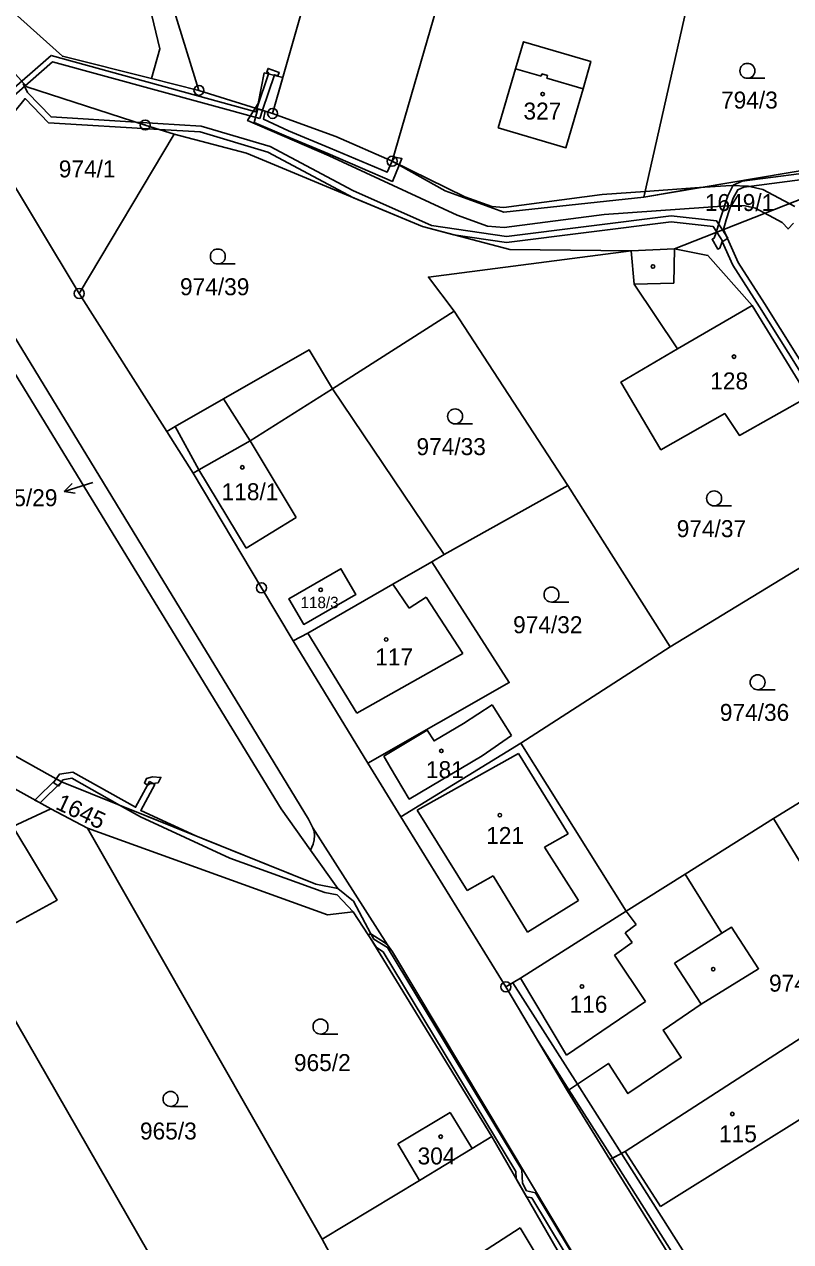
# Model space of a CAD drawing. Extents: x -680203 to -673936, y -1102717 to -1093650.
# Drawn here: x -676925.8 to -676849, y -1100759.5 to -1100637.5 of the extents above; entities that cross this region are included whole.
import ezdxf

# ---------------------------------------------------------------- set-up
doc = ezdxf.new("R2010")
doc.units = 0
for name, color, linetype in [('_Ideová část', 7, 'Continuous'), ('SOxx02xx_Koleje_param další_Popis10', 7, 'Continuous'), ('SOxx02xx_Staničení_Popis10', 7, 'Continuous'), ('SOxxxxxx_Koleje_hlavní_body_Popis10', 7, 'Continuous'), ('SOxxxxxx_Koleje_LN_parametry_Popis10', 7, 'Continuous'), ('SOxxxxxx_Koleje_param další_Popis10', 7, 'Continuous'), ('SOxxxxxx_Osa_bod_P', 7, 'Continuous'), ('SOxxxxxx_Staničení_Popis10', 7, 'Continuous'), ('x_prac', 7, 'Continuous')]:
    doc.layers.add(name, color=color, linetype=linetype)

msp = doc.modelspace()

# ---------------------------------------------------------------- linework, layer by layer
at = {"layer": '_Ideová část'}
msp.add_circle((-676417.7, -1099401.52), 1287.12, dxfattribs=at)
at = {"layer": 'SOxx02xx_Koleje_param další_Popis10'}
for centre, radius in [((-676908.29, -1100644.11), 0.5), ((-676908.29, -1100644.11), 0.0303), ((-676900.91, -1100646.42), 0.5), ((-676900.91, -1100646.42), 0.0303), ((-676913.68, -1100647.58), 0.5), ((-676913.68, -1100647.58), 0.0303), ((-676888.93, -1100651.21), 0.5), ((-676888.93, -1100651.21), 0.0303), ((-676920.29, -1100664.47), 0.5), ((-676920.29, -1100664.47), 0.0303), ((-676902.03, -1100693.97), 0.5), ((-676902.03, -1100693.97), 0.0303), ((-676877.53, -1100733.97), 0.5), ((-676877.53, -1100733.97), 0.0303)]:
    msp.add_circle(centre, radius, dxfattribs=at)
at = {"layer": 'SOxx02xx_Staničení_Popis10'}
for p, q in [((-676918.92, -1100683.42), (-676921.79, -1100684.3)), ((-676921.79, -1100684.3), (-676920.98, -1100683.53)), ((-676921.79, -1100684.3), (-676920.69, -1100684.48))]:
    msp.add_line(p, q, dxfattribs=at)
at = {"layer": 'SOxxxxxx_Koleje_hlavní_body_Popis10'}
for p, q in [((-676853.33, -1100642.9), (-676851.58, -1100642.9)), ((-676906.4, -1100661.51), (-676904.65, -1100661.51)), ((-676882.62, -1100677.54), (-676880.87, -1100677.54)), ((-676856.66, -1100685.76), (-676854.91, -1100685.76)), ((-676872.96, -1100695.4), (-676871.21, -1100695.4)), ((-676852.3, -1100704.19), (-676850.55, -1100704.19)), ((-676896.11, -1100738.7), (-676894.36, -1100738.7)), ((-676911.14, -1100745.96), (-676909.39, -1100745.96))]:
    msp.add_line(p, q, dxfattribs=at)
for centre in [(-676853.33, -1100642.15), (-676906.4, -1100660.76), (-676882.62, -1100676.79), (-676856.66, -1100685.01), (-676872.96, -1100694.65), (-676852.3, -1100703.44), (-676896.11, -1100737.95), (-676911.14, -1100745.21)]:
    msp.add_circle(centre, 0.75, dxfattribs=at)
at = {"layer": 'SOxxxxxx_Koleje_LN_parametry_Popis10'}
for points in [[(-676902.2, -1100646.93), (-676901.92, -1100646.1), (-676902.49, -1100645.93), (-676902.6, -1100646.26), (-676923.11, -1100640.6), (-676927.89, -1100644.78), (-676928.87, -1100644.91), (-676928.79, -1100645.51), (-676927.63, -1100645.36), (-676922.96, -1100641.26)], [(-676901.28, -1100642.35), (-676902.49, -1100645.93), (-676901.92, -1100646.1), (-676900.72, -1100642.55), (-676900.39, -1100642.65), (-676900.26, -1100642.3), (-676901.37, -1100641.9), (-676901.5, -1100642.25)], [(-676902.65, -1100645.88), (-676900.91, -1100646.42), (-676899.89, -1100642.83), (-676901.75, -1100642.36), (-676902.36, -1100645.41)], [(-676901.67, -1100646.18), (-676902.4, -1100645.95), (-676902.75, -1100647.34), (-676899.56, -1100648.71), (-676895.38, -1100650.45), (-676888.91, -1100653.24), (-676888.22, -1100651.61), (-676888.93, -1100651.21), (-676889.44, -1100652.32), (-676895.14, -1100649.89), (-676899.32, -1100648.15), (-676901.83, -1100646.99)], [(-676888.93, -1100651.21), (-676888.22, -1100651.61), (-676887.95, -1100650.95), (-676888.65, -1100650.81)], [(-676888.93, -1100651.21), (-676883.63, -1100654.18), (-676877.73, -1100656.31), (-676863.69, -1100654.8), (-676863.56, -1100654.25), (-676867.89, -1100654.55), (-676877.75, -1100655.84), (-676878.95, -1100655.75), (-676881.64, -1100654.77)], [(-676863.56, -1100654.25), (-676863.69, -1100654.8), (-676858.13, -1100653.86)], [(-676884.95, -1100691.35), (-676883.7, -1100690.63), (-676894.9, -1100674.02), (-676903.15, -1100679.25), (-676908.3, -1100682.15), (-676908.88, -1100682.47), (-676902.03, -1100693.97), (-676898.86, -1100699.29), (-676897.37, -1100698.5), (-676888.86, -1100693.61)], [(-676894.06, -1100692.06), (-676892.58, -1100694.65), (-676897.78, -1100697.64), (-676899.28, -1100695.06)], [(-676921.03, -1100713.06), (-676916.26, -1100715.75), (-676908.61, -1100718.83), (-676914.13, -1100716.28), (-676912.71, -1100713.69), (-676913.24, -1100713.4), (-676914.64, -1100715.97), (-676920.93, -1100712.44), (-676922.27, -1100712.66), (-676922.6, -1100713.11), (-676922.06, -1100713.41), (-676921.93, -1100713.22)], [(-676924.2, -1100715.54), (-676922.06, -1100713.41), (-676922.57, -1100713.12), (-676924.75, -1100715.24)], [(-676922.38, -1100713.84), (-676922.06, -1100713.41), (-676922.6, -1100713.11), (-676922.87, -1100713.49)], [(-676912.37, -1100713.51), (-676912.11, -1100712.97), (-676912.96, -1100712.91), (-676913.56, -1100713.09), (-676913.75, -1100713.54), (-676913.43, -1100713.74), (-676913.2, -1100713.61)], [(-676877.53, -1100733.97), (-676874.36, -1100739.31), (-676871.21, -1100744.28), (-676866.86, -1100751.14), (-676865.96, -1100750.68), (-676870.37, -1100743.73), (-676876.83, -1100733.55)], [(-676866.86, -1100751.14), (-676856.75, -1100767.08), (-676856.53, -1100767.53), (-676855.68, -1100767), (-676855.87, -1100766.6), (-676865.96, -1100750.68)]]:
    msp.add_lwpolyline(points, close=True, dxfattribs=at)
for points in [[(-676927.77, -1100647.48), (-676925.72, -1100644.93), (-676923.37, -1100647.35), (-676912.26, -1100648.03), (-676908.16, -1100648.28), (-676901.39, -1100650.3), (-676892.79, -1100654.87), (-676885.88, -1100657.76), (-676882.75, -1100658.58), (-676877.47, -1100659.36), (-676860.97, -1100657.29), (-676856.75, -1100657.76), (-676856.39, -1100658.32), (-676855.79, -1100659.25), (-676855.29, -1100658.93), (-676855.82, -1100658.1), (-676856.41, -1100657.2), (-676860.97, -1100656.69), (-676877.47, -1100658.76), (-676884.98, -1100657.65), (-676892.87, -1100654.15), (-676901.17, -1100649.74), (-676908.06, -1100647.68), (-676914.59, -1100647.29), (-676923.11, -1100646.77), (-676925.48, -1100644.32), (-676925.92, -1100643.43)], [(-676848.59, -1100655.76), (-676851.78, -1100654.05), (-676853.24, -1100653.7), (-676854.94, -1100653.64), (-676858.13, -1100653.86), (-676863.69, -1100654.8), (-676877.73, -1100656.31), (-676883.63, -1100654.18), (-676888.93, -1100651.21), (-676894.58, -1100648.72), (-676900.91, -1100646.42), (-676902.65, -1100645.88), (-676903.41, -1100647.13), (-676895.23, -1100650.66), (-676882.4, -1100656.63), (-676879.37, -1100657.73), (-676877.69, -1100657.85), (-676867.69, -1100656.55), (-676854.9, -1100655.64), (-676853.54, -1100655.69), (-676852.5, -1100655.93), (-676849.83, -1100657.36), (-676849.25, -1100658), (-676848.71, -1100657.41)], [(-676840, -1100685.12), (-676844.7, -1100677.69), (-676845.51, -1100675.87), (-676846.74, -1100673.24), (-676851.62, -1100665.47), (-676854.26, -1100661.35), (-676855.73, -1100658.06), (-676855.44, -1100657.1), (-676854.74, -1100654.91), (-676854.3, -1100654.08), (-676853.68, -1100653.8), (-676844.99, -1100652.66), (-676840.58, -1100652.32), (-676834.39, -1100651.36), (-676826.42, -1100649.92), (-676821.83, -1100648.81), (-676817.88, -1100648.04), (-676815.34, -1100647.59), (-676811.96, -1100647.06), (-676808.05, -1100646.64), (-676802.19, -1100646.4), (-676799.24, -1100646.49), (-676797.8, -1100646.53), (-676787.65, -1100646.99)], [(-676845.05, -1100652.06), (-676853.84, -1100653.22), (-676854.74, -1100653.62), (-676855.3, -1100654.67), (-676856.02, -1100656.92), (-676856.45, -1100658.35), (-676856.67, -1100658.92), (-676856.87, -1100659.03), (-676856.3, -1100660.02), (-676856.1, -1100659.91), (-676855.84, -1100659.26), (-676854.78, -1100661.63), (-676852.12, -1100665.79), (-676847.26, -1100673.52)], [(-676867.49, -1100766.33), (-676874.56, -1100754.61), (-676875.46, -1100754.4), (-676875.88, -1100753.66), (-676875.92, -1100752.31), (-676889.38, -1100730.02), (-676890.78, -1100729.18), (-676891.07, -1100728.65), (-676892.81, -1100725.37), (-676894.36, -1100724.12), (-676896.57, -1100723.68), (-676908.61, -1100718.83), (-676916.26, -1100715.75), (-676914.14, -1100716.94), (-676905.21, -1100721.06), (-676895.68, -1100724.5), (-676894.45, -1100724.73), (-676892.84, -1100726.45), (-676891.32, -1100728.74), (-676891.12, -1100729.04), (-676890.51, -1100730.04), (-676889.82, -1100730.46), (-676876.52, -1100752.49), (-676876.5, -1100753.21), (-676875.46, -1100755.01), (-676874.94, -1100755.13), (-676868.16, -1100766.37)]]:
    msp.add_lwpolyline(points, dxfattribs=at)
at = {"layer": 'SOxxxxxx_Koleje_param další_Popis10'}
for centre in [(-676873.85, -1100644.48), (-676862.79, -1100661.76), (-676854.67, -1100670.8), (-676903.95, -1100681.9), (-676896.09, -1100694.17), (-676889.53, -1100699.15), (-676884, -1100710.32), (-676878.14, -1100716.76), (-676856.75, -1100732.19), (-676869.91, -1100733.93), (-676854.84, -1100746.72), (-676884.06, -1100748.98)]:
    msp.add_circle(centre, 0.175, dxfattribs=at)
at = {"layer": 'SOxxxxxx_Staničení_Popis10'}
for p, q in [((-676876.58, -1100641.95), (-676874.01, -1100642.7)), ((-676874.01, -1100642.7), (-676873.94, -1100642.45)), ((-676873.94, -1100642.45), (-676873.36, -1100642.61)), ((-676873.36, -1100642.61), (-676873.43, -1100642.87)), ((-676873.43, -1100642.87), (-676869.78, -1100643.94)), ((-676860.69, -1100663.43), (-676860.65, -1100660)), ((-676864.68, -1100663.55), (-676860.69, -1100663.43)), ((-676860.33, -1100670.01), (-676852.86, -1100665.67)), ((-676903.15, -1100679.25), (-676905.83, -1100675.04)), ((-676910.68, -1100677.79), (-676908.3, -1100682.15)), ((-676903.15, -1100679.25), (-676898.54, -1100686.93)), ((-676903.55, -1100690.01), (-676908.3, -1100682.15)), ((-676898.54, -1100686.93), (-676903.55, -1100690.01)), ((-676887.23, -1100696), (-676888.86, -1100693.61)), ((-676885.52, -1100694.92), (-676887.23, -1100696)), ((-676881.84, -1100700.57), (-676885.52, -1100694.92)), ((-676897.37, -1100698.5), (-676892.47, -1100706.53)), ((-676892.47, -1100706.53), (-676881.84, -1100700.57)), ((-676886.42, -1100716.25), (-676876.28, -1100710.58)), ((-676876.28, -1100710.58), (-676871.3, -1100718.64)), ((-676881.4, -1100724.3), (-676886.42, -1100716.25)), ((-676873.66, -1100719.97), (-676871.3, -1100718.64)), ((-676873.66, -1100719.97), (-676870.27, -1100725.33)), ((-676881.4, -1100724.3), (-676878.79, -1100722.84)), ((-676875.35, -1100728.48), (-676878.79, -1100722.84)), ((-676870.27, -1100725.33), (-676875.35, -1100728.48)), ((-676864.47, -1100727.73), (-676865.48, -1100726.39)), ((-676865.58, -1100728.56), (-676864.47, -1100727.73)), ((-676864.87, -1100729.52), (-676865.58, -1100728.56)), ((-676855.9, -1100728.6), (-676860.62, -1100731.59)), ((-676866.65, -1100730.79), (-676864.87, -1100729.52)), ((-676863.54, -1100735.43), (-676866.65, -1100730.79)), ((-676860.62, -1100731.59), (-676857.95, -1100735.71)), ((-676876.06, -1100733.1), (-676871.44, -1100740.82)), ((-676871.44, -1100740.82), (-676863.54, -1100735.43)), ((-676844.87, -1100745.26), (-676862.03, -1100755.98)), ((-676862.03, -1100755.98), (-676865.57, -1100750.48)), ((-676876.1, -1100758.11), (-676881.12, -1100761.38)), ((-676865.85, -1100775.22), (-676876.1, -1100758.11))]:
    msp.add_line(p, q, dxfattribs=at)
at = {"layer": 'x_prac'}
for p, q in [((-676900.91, -1100646.42), (-676885.41, -1100591.97)), ((-676918.58, -1100611.06), (-676908.29, -1100644.11)), ((-676947.72, -1100618.97), (-676920.29, -1100664.47)), ((-676883.76, -1100633.39), (-676888.93, -1100651.21)), ((-676908.29, -1100644.11), (-676913.06, -1100642.92)), ((-676900.91, -1100646.42), (-676908.29, -1100644.11)), ((-676920.29, -1100664.47), (-676910.77, -1100648.5)), ((-676863.69, -1100654.8), (-676846.46, -1100651.9)), ((-676846.54, -1100654.45), (-676860.65, -1100660)), ((-676860.65, -1100660), (-676864.97, -1100660.19)), ((-676920.29, -1100664.47), (-676911.52, -1100678.3)), ((-676882.71, -1100666.24), (-676894.9, -1100674.02)), ((-676871.32, -1100683.71), (-676882.71, -1100666.24)), ((-676883.7, -1100690.63), (-676894.9, -1100674.02)), ((-676871.32, -1100683.71), (-676883.7, -1100690.63)), ((-676861.08, -1100699.89), (-676871.32, -1100683.71)), ((-676839.85, -1100686.93), (-676861.08, -1100699.89)), ((-676884.95, -1100691.35), (-676883.7, -1100690.63)), ((-676898.86, -1100699.29), (-676891.36, -1100711.56)), ((-676876.03, -1100709.55), (-676861.08, -1100699.89)), ((-676923.12, -1100716.14), (-676944.88, -1100704.11)), ((-676829.41, -1100703.83), (-676850.71, -1100717.11)), ((-676876.98, -1100708.79), (-676878.9, -1100705.69)), ((-676885.42, -1100708.23), (-676889.77, -1100710.85)), ((-676876.03, -1100709.55), (-676888.07, -1100716.93)), ((-676865.48, -1100726.39), (-676876.03, -1100709.55)), ((-676891.36, -1100711.56), (-676888.07, -1100716.93)), ((-676919.47, -1100718.07), (-676923.12, -1100716.14)), ((-676888.07, -1100716.93), (-676877.53, -1100733.97)), ((-676850.71, -1100717.11), (-676859.55, -1100722.66)), ((-676845.06, -1100726.38), (-676850.71, -1100717.11)), ((-676919.47, -1100718.07), (-676895.94, -1100759.26)), ((-676889.38, -1100729.75), (-676896.88, -1100718.03)), ((-676896.84, -1100719.66), (-676897.11, -1100720.26)), ((-676859.55, -1100722.66), (-676865.48, -1100726.39)), ((-676891.32, -1100728.74), (-676891.07, -1100728.65)), ((-676930.99, -1100729.9), (-676906, -1100773.4)), ((-676877.53, -1100733.97), (-676871.35, -1100744.38)), ((-676871.35, -1100744.38), (-676867.1, -1100751.27)), ((-676888.37, -1100749.72), (-676883.1, -1100746.57)), ((-676883.1, -1100746.57), (-676880.9, -1100750.17)), ((-676878.93, -1100748.98), (-676880.9, -1100750.17)), ((-676859.39, -1100782.92), (-676878.93, -1100748.98)), ((-676886.19, -1100753.37), (-676888.37, -1100749.72)), ((-676880.9, -1100750.17), (-676886.19, -1100753.37)), ((-676867.1, -1100751.27), (-676856.87, -1100767.74)), ((-676886.19, -1100753.37), (-676895.94, -1100759.26)), ((-676895.94, -1100759.26), (-676892.59, -1100765.49))]:
    msp.add_line(p, q, dxfattribs=at)
for points in [[(-676985.72, -1100561.15), (-676984.38, -1100559.98), (-676982.52, -1100562.36), (-676981.16, -1100565.05), (-676976.84, -1100576.62), (-676974.21, -1100583.2), (-676968.87, -1100595.37), (-676967.57, -1100598.38), (-676963.13, -1100607.24), (-676959.83, -1100613.48), (-676956.84, -1100618.82), (-676949.85, -1100630.78), (-676932.03, -1100660.25), (-676897.32, -1100717.17), (-676896.88, -1100718.03)], [(-676843.73, -1100585.03), (-676852.17, -1100603.77), (-676863.69, -1100654.8)], [(-676913.06, -1100642.92), (-676921.98, -1100640.69), (-676935.16, -1100628.86), (-676951.89, -1100610.7)], [(-676918.58, -1100611.06), (-676915.01, -1100628.23), (-676912.22, -1100639.94), (-676913.06, -1100642.92)], [(-676910.77, -1100648.5), (-676913.68, -1100647.58), (-676925.53, -1100643.75), (-676947.72, -1100618.97)], [(-676878.31, -1100647.87), (-676876.58, -1100641.95), (-676875.76, -1100639.24), (-676869.01, -1100641.21), (-676869.78, -1100643.94), (-676871.51, -1100649.86), (-676878.31, -1100647.87)], [(-676888.93, -1100651.21), (-676894.58, -1100648.72), (-676900.91, -1100646.42)], [(-676864.97, -1100660.19), (-676877.14, -1100660.06), (-676885.88, -1100657.76), (-676903.51, -1100650.39), (-676910.77, -1100648.5)], [(-676863.69, -1100654.8), (-676877.73, -1100656.31), (-676883.63, -1100654.18), (-676888.93, -1100651.21)], [(-676897.11, -1100720.26), (-676900.05, -1100716.13), (-676931.13, -1100665.38), (-676935.96, -1100657.2)], [(-676864.97, -1100660.19), (-676885.29, -1100662.83), (-676882.71, -1100666.24)], [(-676864.97, -1100660.19), (-676864.68, -1100663.55), (-676860.33, -1100670.01), (-676866.01, -1100673.35), (-676862, -1100680.13), (-676855.6, -1100676.51), (-676854.12, -1100678.7), (-676847.24, -1100674.84)], [(-676847.24, -1100674.84), (-676852.86, -1100665.67), (-676857.28, -1100660.66), (-676860.65, -1100660)], [(-676894.9, -1100674.02), (-676897.23, -1100670.13), (-676905.83, -1100675.04), (-676910.68, -1100677.79), (-676911.52, -1100678.3)], [(-676911.52, -1100678.3), (-676908.88, -1100682.47), (-676902.03, -1100693.97), (-676898.86, -1100699.29)], [(-676897.78, -1100697.64), (-676892.58, -1100694.65), (-676894.06, -1100692.06), (-676899.28, -1100695.06), (-676897.78, -1100697.64)], [(-676884.95, -1100691.35), (-676888.86, -1100693.61), (-676897.37, -1100698.5), (-676898.86, -1100699.29)], [(-676891.36, -1100711.56), (-676877.19, -1100703.47), (-676884.95, -1100691.35)], [(-676943.98, -1100701.19), (-676922.06, -1100713.41), (-676896.57, -1100723.68), (-676894.36, -1100724.12), (-676897.11, -1100720.26)], [(-676878.9, -1100705.69), (-676881.79, -1100707.57), (-676884.72, -1100709.31), (-676885.42, -1100708.23)], [(-676889.77, -1100710.85), (-676889.13, -1100711.94), (-676887.21, -1100715.14), (-676879.9, -1100710.81), (-676876.98, -1100708.79)], [(-676930.99, -1100729.9), (-676922.51, -1100725.28), (-676926.95, -1100717.88), (-676923.12, -1100716.14)], [(-676891.32, -1100728.74), (-676892.84, -1100726.45), (-676895.41, -1100726.74), (-676919.47, -1100718.07)], [(-676896.88, -1100718.03), (-676896.75, -1100718.38), (-676896.7, -1100718.79), (-676896.73, -1100719.24), (-676896.84, -1100719.66)], [(-676871.35, -1100744.38), (-676867.25, -1100741.65), (-676865.3, -1100744.66), (-676859.96, -1100741.06), (-676861.77, -1100738.31), (-676857.95, -1100735.71), (-676852.2, -1100732.15), (-676854.91, -1100727.99), (-676855.9, -1100728.6), (-676859.55, -1100722.66)], [(-676865.48, -1100726.39), (-676876.06, -1100733.1), (-676877.53, -1100733.97)], [(-676878.93, -1100748.98), (-676891.12, -1100729.04), (-676891.32, -1100728.74)], [(-676891.07, -1100728.65), (-676889.69, -1100729.51), (-676889.38, -1100729.75)], [(-676889.38, -1100729.75), (-676888.9, -1100730.46), (-676861.55, -1100776.21), (-676858.77, -1100781.44), (-676853.86, -1100791.28), (-676839.77, -1100821.96), (-676837.21, -1100828.48)], [(-676840.3, -1100734.12), (-676841.71, -1100735.18), (-676848.4, -1100739.39), (-676865.57, -1100750.48), (-676867.1, -1100751.27)]]:
    msp.add_lwpolyline(points, dxfattribs=at)

# ---------------------------------------------------------------- texts
at = {"layer": 'SOxxxxxx_Osa_bod_P'}
for s, height, p in [('794/3', 1.7, (-676855.97, -1100645.93)), ('327', 1.7, (-676875.77, -1100647.03)), ('974/1', 1.7, (-676922.34, -1100652.83)), ('1649/1', 1.7, (-676857.59, -1100656.2)), ('974/39', 1.7, (-676910.19, -1100664.64)), ('128', 1.7, (-676857.05, -1100674.08)), ('974/33', 1.7, (-676886.49, -1100680.67)), ('118/1', 1.7, (-676906.02, -1100685.19)), ('1675/29', 1.7, (-676930.69, -1100685.79)), ('974/37', 1.7, (-676860.41, -1100688.89)), ('118/3', 1.14, (-676898.11, -1100696.01)), ('974/32', 1.7, (-676876.81, -1100698.52)), ('117', 1.7, (-676890.63, -1100701.75)), ('974/36', 1.7, (-676856.09, -1100707.31)), ('181', 1.7, (-676885.54, -1100713.05)), ('121', 1.7, (-676879.51, -1100719.65)), ('974/31', 1.7, (-676851.16, -1100734.45)), ('116', 1.7, (-676871.15, -1100736.56)), ('965/2', 1.7, (-676898.77, -1100742.41)), ('965/3', 1.7, (-676914.2, -1100749.27)), ('115', 1.7, (-676856.17, -1100749.55)), ('304', 1.7, (-676886.38, -1100751.77))]:
    msp.add_text(s, height=height, dxfattribs=at).set_placement(p)
msp.add_text('1645', height=1.7, rotation=335, dxfattribs=at).set_placement((-676922.76, -1100716.09))

doc.saveas('drawing.dxf')
